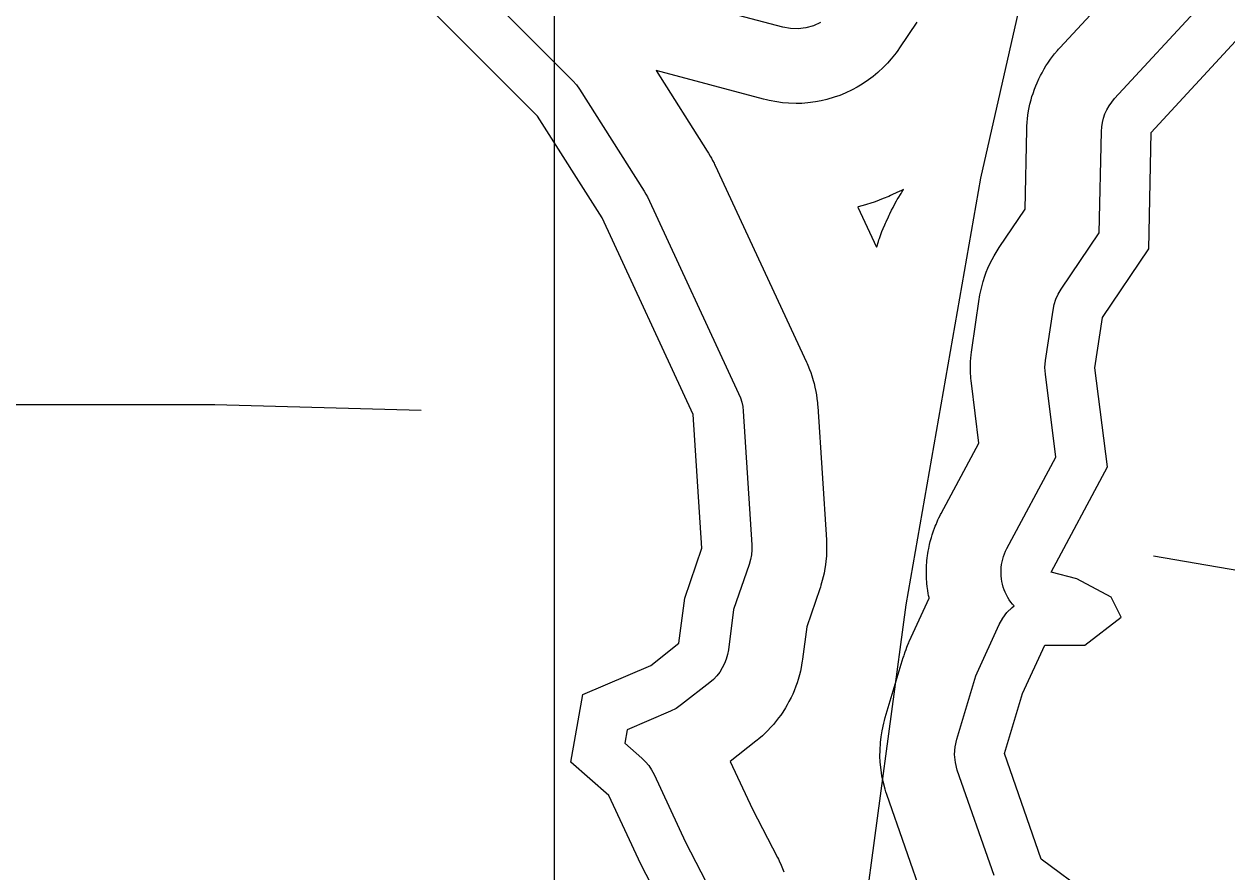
# Model space of a CAD drawing. Extents: x 1473865 to 1648260, y 639067 to 773536.
# Drawn here: x 1509749 to 1511554, y 650324 to 651596 of the extents above; entities that cross this region are included whole.
import ezdxf

# ---------------------------------------------------------------- set-up
doc = ezdxf.new("R2010")
doc.units = 0
for name, color, linetype in [('Exist Boundary Political City Limit New', 7, 'Continuous'), ('Exist Hydrographic Buffer Line', 7, 'Continuous'), ('Exist Hydrographic Lake Shore', 7, 'Continuous'), ('Exist Road Non-System Type 51', 7, 'Continuous'), ('Map Preparation Boundary City Limit Buffer Line', 7, 'Continuous'), ('Map Preparation Inset Cut Line', 7, 'Continuous')]:
    doc.layers.add(name, color=color, linetype=linetype)

msp = doc.modelspace()

# ---------------------------------------------------------------- linework, layer by layer
at = {"layer": 'Exist Boundary Political City Limit New'}
msp.add_lwpolyline([(1512416.1, 655935.4), (1512254.9, 655868.1), (1512067.4, 655814.4), (1511833.6, 655725.6), (1511622, 655616.6), (1511542.9, 655571.8), (1511565.9, 655340.8), (1511496.4, 655184.2), (1511288.6, 654787.8), (1511288.6, 653975.9), (1511288.6, 653390.8), (1511316.4, 652455.2), (1511257.1, 651685.1), (1511184.6, 651365), (1511072.5, 650724.8), (1510986.6, 650084.6), (1510894.9, 649175.1), (1510802.6, 648803.8)], dxfattribs=at)
at = {"layer": 'Exist Hydrographic Buffer Line'}
for points in [[(1510301.8, 651782.5), (1510572.8, 651511.2), (1510578.3, 651505.1), (1510583.1, 651498.4), (1510680.1, 651345.4), (1510682.6, 651341.2), (1510684.8, 651336.8), (1510821.7, 651041.9), (1510824.4, 651035.5), (1510826.4, 651028.9), (1510827.8, 651022.1), (1510828.6, 651015.2), (1510841.6, 650814.7), (1510841.7, 650807.2), (1510841.1, 650799.8), (1510839.7, 650792.5), (1510837.6, 650785.3), (1510814.2, 650717.6), (1510806.4, 650657.4), (1510805.1, 650650.2), (1510803.2, 650643.2), (1510800.5, 650636.5), (1510797.2, 650630), (1510793.4, 650623.8), (1510788.9, 650618.1), (1510783.9, 650612.8), (1510778.4, 650608.1), (1510736.1, 650574.9), (1510728, 650569.3), (1510719.3, 650564.9), (1510654.5, 650537.2), (1510651, 650517.2), (1510676.4, 650494.7), (1510681.9, 650489.3), (1510686.9, 650483.4), (1510691.1, 650477), (1510694.8, 650470.2), (1510742.1, 650368.8), (1510780.6, 650294.2)], [(1511099.2, 650281.8), (1511044.1, 650439.9), (1511042.7, 650444.1), (1511041.5, 650448.3), (1511038.5, 650459.7), (1511036.6, 650468.3), (1511035.4, 650477), (1511034.2, 650488.7), (1511033.7, 650497.5), (1511033.9, 650506.3), (1511034.5, 650518), (1511035.4, 650526.8), (1511036.9, 650535.4), (1511039.4, 650546.9), (1511040.4, 650551.2), (1511041.6, 650555.4), (1511068.8, 650645.6), (1511069.4, 650647.4), (1511070, 650649.2), (1511071.6, 650654.1), (1511072.9, 650657.7), (1511074.3, 650661.3), (1511076.3, 650666), (1511077.1, 650667.8), (1511077.8, 650669.5), (1511107.6, 650734.5), (1511107.4, 650735.7), (1511106.7, 650738.8), (1511106.2, 650741.9), (1511105.5, 650746.1), (1511105.1, 650749.2), (1511104.7, 650752.4), (1511104.3, 650756.6), (1511104, 650759.8), (1511103.8, 650762.9), (1511103.6, 650767.1), (1511103.5, 650770.3), (1511103.5, 650773.5), (1511103.5, 650777.7), (1511103.6, 650780.9), (1511103.8, 650784), (1511104.1, 650788.3), (1511104.3, 650791.4), (1511104.7, 650794.6), (1511105.2, 650798.8), (1511105.6, 650801.9), (1511106.2, 650805), (1511106.9, 650809.2), (1511107.5, 650812.3), (1511108.2, 650815.4), (1511109.2, 650819.5), (1511110, 650822.6), (1511110.9, 650825.6), (1511112.1, 650829.7), (1511113.1, 650832.7), (1511114.1, 650835.7), (1511115.5, 650839.6), (1511116.7, 650842.6), (1511117.9, 650845.5), (1511119.6, 650849.4), (1511120.8, 650852.3), (1511122.2, 650855.1), (1511124.1, 650858.9), (1511124.8, 650860.4), (1511125.6, 650861.8), (1511182.1, 650967.5), (1511170.9, 651057.1), (1511170.5, 651060.8), (1511170.2, 651064.6), (1511169.6, 651074.8), (1511169.4, 651082.4), (1511169.8, 651090), (1511170.6, 651100.1), (1511170.9, 651103.9), (1511171.4, 651107.6), (1511182.7, 651183.5), (1511183.2, 651186.6), (1511183.8, 651189.7), (1511185.4, 651197.9), (1511186.9, 651204), (1511188.7, 651210), (1511191.3, 651218), (1511193.4, 651223.9), (1511195.8, 651229.7), (1511199.3, 651237.4), (1511202.1, 651243), (1511205.2, 651248.5), (1511209.5, 651255.7), (1511211.1, 651258.4), (1511212.9, 651261), (1511251.6, 651318.2), (1511254, 651437.3), (1511254.1, 651439.9), (1511254.3, 651442.4), (1511254.7, 651449.2), (1511255.1, 651454.2), (1511255.8, 651459.3), (1511256.9, 651466), (1511257.8, 651471), (1511258.9, 651475.9), (1511260.6, 651482.5), (1511261.9, 651487.4), (1511263.5, 651492.2), (1511265.7, 651498.6), (1511267.5, 651503.4), (1511269.5, 651508), (1511272.3, 651514.2), (1511274.6, 651518.8), (1511277, 651523.2), (1511280.3, 651529.1), (1511282.9, 651533.5), (1511285.8, 651537.7), (1511289.6, 651543.3), (1511292.6, 651547.4), (1511295.8, 651551.3), (1511300.2, 651556.5), (1511301.8, 651558.4), (1511303.5, 651560.3), (1511408, 651673.6)], [(1510944.4, 651598.8), (1510933.9, 651593.8), (1510922.7, 651590.6), (1510911.1, 651589.1), (1510899.5, 651589.4), (1510888, 651591.5), (1510690.4, 651644.3)], [(1511205, 650318.6), (1511149.8, 650476.8), (1511146.9, 650488.2), (1511145.7, 650499.9), (1511146.4, 650511.6), (1511148.9, 650523.1), (1511176, 650613.3), (1511177.7, 650618.1), (1511179.7, 650622.9), (1511212.8, 650695.3), (1511218, 650704.6), (1511224.4, 650713.2), (1511232, 650720.7), (1511235.1, 650723.1), (1511232.9, 650725.5), (1511230.3, 650728.9), (1511227.9, 650732.3), (1511225.6, 650735.9), (1511223.6, 650739.7), (1511221.8, 650743.5), (1511220.2, 650747.4), (1511218.8, 650751.4), (1511217.7, 650755.5), (1511216.8, 650759.7), (1511216.1, 650763.8), (1511215.7, 650768.1), (1511215.5, 650772.3), (1511215.5, 650776.5), (1511215.8, 650780.7), (1511216.3, 650785), (1511217.1, 650789.1), (1511218.1, 650793.2), (1511219.3, 650797.3), (1511220.8, 650801.3), (1511222.4, 650805.2), (1511224.3, 650809), (1511297.6, 650946.1), (1511282, 651071), (1511281.4, 651081.1), (1511282.2, 651091.2), (1511293.5, 651167.1), (1511295.1, 651175.3), (1511297.8, 651183.3), (1511301.2, 651191), (1511305.6, 651198.2), (1511362.9, 651282.8), (1511366, 651435.1), (1511366.5, 651441.8), (1511367.5, 651448.5), (1511369.2, 651455.1), (1511371.4, 651461.5), (1511374.2, 651467.7), (1511377.6, 651473.6), (1511381.5, 651479.2), (1511385.9, 651484.4), (1511518.2, 651627.8)], [(1511088.9, 651599.2), (1511063, 651560.3), (1511060.5, 651556.7), (1511057.9, 651553.2), (1511050.7, 651544.1), (1511045, 651537.4), (1511038.9, 651531.3), (1511030.4, 651523.3), (1511023.8, 651517.7), (1511016.8, 651512.5), (1511007.1, 651506), (1510999.7, 651501.4), (1510992, 651497.4), (1510981.4, 651492.5), (1510973.4, 651489.1), (1510965.2, 651486.3), (1510954, 651483.1), (1510945.5, 651481), (1510937, 651479.5), (1510925.4, 651478), (1510916.7, 651477.2), (1510908, 651477.1), (1510896.4, 651477.5), (1510887.7, 651478), (1510879.1, 651479.3), (1510867.7, 651481.4), (1510863.4, 651482.3), (1510859.2, 651483.3), (1510698, 651526.3), (1510774.7, 651405.4), (1510775.6, 651403.8), (1510776.6, 651402.3), (1510779.1, 651398.1), (1510780.9, 651394.9), (1510782.6, 651391.7), (1510784.8, 651387.3), (1510785.6, 651385.7), (1510786.3, 651384), (1510923.3, 651089.1), (1510924.4, 651086.7), (1510925.4, 651084.3), (1510928, 651077.9), (1510929.9, 651073.1), (1510931.5, 651068.2), (1510933.5, 651061.5), (1510934.9, 651056.6), (1510936.1, 651051.5), (1510937.5, 651044.7), (1510938.4, 651039.6), (1510939.1, 651034.5), (1510939.9, 651027.6), (1510940.1, 651025), (1510940.3, 651022.4), (1510953.4, 650822), (1510953.5, 650819.2), (1510953.6, 650816.4), (1510953.7, 650808.9), (1510953.6, 650803.4), (1510953.3, 650797.8), (1510952.7, 650790.4), (1510952.1, 650784.8), (1510951.2, 650779.3), (1510949.8, 650772), (1510948.7, 650766.6), (1510947.2, 650761.2), (1510945.2, 650754), (1510944.4, 650751.4), (1510943.5, 650748.7), (1510923.8, 650691.8), (1510917.5, 650643), (1510917.1, 650640.4), (1510916.7, 650637.7), (1510915.4, 650630.5), (1510914.3, 650625.2), (1510913, 650619.9), (1510911, 650612.9), (1510909.4, 650607.7), (1510907.5, 650602.6), (1510904.9, 650595.8), (1510902.8, 650590.8), (1510900.5, 650585.9), (1510897.2, 650579.4), (1510894.6, 650574.6), (1510891.8, 650570), (1510887.9, 650563.8), (1510884.9, 650559.3), (1510881.7, 650555), (1510877.2, 650549.2), (1510873.8, 650545), (1510870.1, 650541), (1510865.1, 650535.7), (1510861.3, 650531.9), (1510857.3, 650528.2), (1510851.8, 650523.4), (1510849.7, 650521.7), (1510847.6, 650520), (1510809.2, 650489.8), (1510842.7, 650418.2), (1510880.1, 650345.6), (1510881.3, 650343.1), (1510882.5, 650340.6), (1510885.6, 650334), (1510887.7, 650328.9), (1510889.6, 650323.8)]]:
    msp.add_lwpolyline(points, dxfattribs=at)
msp.add_lwpolyline([(1511028.6, 651261.2), (1511028.9, 651262.1), (1511031.6, 651270.1), (1511032.3, 651272.4), (1511033.1, 651274.6), (1511035.2, 651280.5), (1511036.8, 651284.9), (1511038.6, 651289.3), (1511041.1, 651295.1), (1511042, 651297.2), (1511043, 651299.4), (1511046.4, 651307), (1511047.4, 651309.2), (1511048.5, 651311.3), (1511051.2, 651316.9), (1511053.4, 651321.1), (1511055.6, 651325.3), (1511058.7, 651330.8), (1511059.8, 651332.8), (1511061, 651334.8), (1511065.4, 651342.1), (1511066, 651343.1), (1511066.6, 651344.1), (1511068.2, 651346.7), (1511069.1, 651348.2), (1511066.3, 651346.7), (1511063.4, 651345.3), (1511052.8, 651340.4), (1511049.8, 651339), (1511046.9, 651337.7), (1511038.8, 651334.3), (1511032.8, 651331.9), (1511026.6, 651329.7), (1511018.4, 651327), (1511015.3, 651326), (1511012.1, 651325), (1511001, 651321.8), (1511000.6, 651321.6)], close=True, dxfattribs=at)
at = {"layer": 'Exist Hydrographic Lake Shore'}
for points in [[(1510546.9, 649035.7), (1510549.8, 649248.8), (1510676.7, 649446.1), (1510879.8, 649454.4), (1510897.9, 649523.8), (1510774.3, 649563), (1510747.8, 649720.4), (1510674.7, 650136.1), (1510713.9, 650259.8), (1510674.8, 650335.7), (1510626.8, 650438.5), (1510569.8, 650488.8), (1510587.7, 650590.2), (1510689.8, 650633.8), (1510732, 650667), (1510740.8, 650734.8), (1510766.7, 650809.8), (1510753.7, 651010.3), (1510616.7, 651305.2), (1510519.8, 651458.2), (1510248.8, 651729.5)], [(1511567.6, 649816.4), (1511547.7, 650073.5), (1511602.8, 650143.4), (1511518.3, 650180.1), (1511437.9, 650199.5), (1511347.4, 650290), (1511275.8, 650343.3), (1511220.7, 650501.5), (1511247.8, 650591.6), (1511281, 650664), (1511341.3, 650664), (1511395.6, 650706.2), (1511380.6, 650736.4), (1511329.3, 650763.6), (1511290.5, 650773.6), (1511375, 650931.8), (1511356.4, 651080.3), (1511367.6, 651156.1), (1511437.5, 651259.1), (1511441, 651433.5), (1511573.3, 651577)]]:
    msp.add_lwpolyline(points, dxfattribs=at)
at = {"layer": 'Exist Road Non-System Type 51'}
for points in [[(1509143.5, 650999.1), (1509616.5, 651025.3), (1510035.8, 651025.3), (1510345.2, 651016.6)], [(1512955.9, 650522.1), (1512916.4, 650558.7), (1512863, 650599.6), (1512833.4, 650618), (1512819.5, 650622.3), (1512785.3, 650616.8), (1512377.7, 650375.3), (1512347.5, 650367.9), (1512315.8, 650373.3), (1512295.9, 650386.5), (1512177.4, 650484.4), (1511977.3, 650613.7), (1511784.8, 650712.6), (1511621.8, 650767.1), (1511444.1, 650797.9)]]:
    msp.add_lwpolyline(points, dxfattribs=at)
at = {"layer": 'Map Preparation Boundary City Limit Buffer Line'}
msp.add_lwpolyline([(1512416.1, 655935.4), (1512254.9, 655868.1), (1512067.4, 655814.4), (1511833.6, 655725.6), (1511622, 655616.6), (1511542.9, 655571.8), (1511565.9, 655340.8), (1511496.4, 655184.2), (1511288.6, 654787.8), (1511288.6, 653975.9), (1511288.6, 653390.8), (1511316.4, 652455.2), (1511257.1, 651685.1), (1511184.6, 651365), (1511072.5, 650724.8), (1510986.6, 650084.6), (1510894.9, 649175.1), (1510802.6, 648803.8)], dxfattribs=at)
at = {"layer": 'Map Preparation Inset Cut Line'}
msp.add_lwpolyline([(1500603.9, 656021.6), (1510544.7, 656021.6), (1510544.7, 642848.3), (1500603.9, 642848.3)], close=True, dxfattribs=at)

doc.saveas('drawing.dxf')
